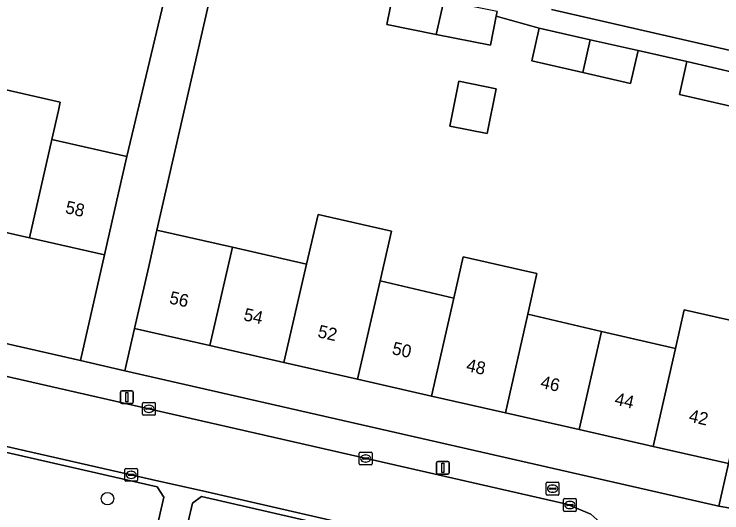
# Model space of a CAD drawing. Extents: x 163683 to 164494, y 382709 to 383872.
# Drawn here: x 164034 to 164089.5, y 383579.1 to 383618.3 of the extents above; entities that cross this region are included whole.
import ezdxf

# ---------------------------------------------------------------- set-up
doc = ezdxf.new("R2010")
doc.units = 0
for name, color, linetype in [('IMGEO_Boom', 7, 'Continuous'), ('IMGEO_Brandkraan', 7, 'Continuous'), ('IMGEO_Erf', 7, 'Continuous'), ('IMGEO_Groenvoorziening', 7, 'Continuous'), ('IMGEO_Kolk', 7, 'Continuous'), ('IMGEO_Lichtmast', 7, 'Continuous'), ('IMGEO_Pand', 7, 'Continuous'), ('IMGEO_Pand_nummerreeks', 7, 'Continuous'), ('IMGEO_Rijbaan_lokaal_open', 7, 'Continuous'), ('IMGEO_Voetpad_open', 7, 'Continuous')]:
    doc.layers.add(name, color=color, linetype=linetype)

msp = doc.modelspace()

# ---------------------------------------------------------------- linework, layer by layer
at = {"layer": 'IMGEO_Boom'}
msp.add_circle((164041.333, 383580.236), 0.489, dxfattribs=at)
at = {"layer": 'IMGEO_Brandkraan'}
for p, q in [((164075.829, 383581.517), (164076.681, 383581.517)), ((164075.754, 383580.591), (164075.754, 383581.443)), ((164076.013, 383581.011), (164076.013, 383581.023)), ((164076.451, 383580.974), (164076.053, 383580.974)), ((164076.056, 383581.06), (164076.454, 383581.06)), ((164076.242, 383581.297), (164076.267, 383581.297)), ((164076.497, 383581.023), (164076.497, 383581.011)), ((164076.755, 383581.443), (164076.755, 383580.591)), ((164076.681, 383580.517), (164075.829, 383580.517)), ((164076.265, 383580.737), (164076.24, 383580.737))]:
    msp.add_line(p, q, dxfattribs=at)
for points in [[(164075.829, 383581.517), (164076.681, 383581.517)], [(164075.754, 383580.591), (164075.754, 383581.443)], [(164076.755, 383581.443), (164076.755, 383580.591)], [(164076.681, 383580.517), (164075.829, 383580.517)]]:
    msp.add_lwpolyline(points, dxfattribs=at)
for centre, radius, start, end in [((164075.831, 383581.441), 0.0765, 91.552, 178.448), ((164075.831, 383581.441), 0.0765, 91.552, 178.448), ((164076.679, 383581.441), 0.0765, 1.552, 88.448), ((164076.679, 383581.441), 0.0765, 1.552, 88.448), ((164076.053, 383581.02), 0.0403, 85.8775, 175.7526), ((164076.05, 383581.01), 0.0366, 178.938, 274.7102), ((164076.454, 383581.017), 0.043, 264.8664, 352.4533), ((164076.458, 383581.022), 0.0386, 1.7309, 96.639), ((164075.831, 383580.593), 0.0765, 181.552, 268.448), ((164075.831, 383580.593), 0.0765, 181.552, 268.448), ((164076.679, 383580.593), 0.0765, 271.552, 358.448), ((164076.679, 383580.593), 0.0765, 271.552, 358.448)]:
    msp.add_arc(centre, radius, start, end, dxfattribs=at)
for centre, major_axis, ratio, start_param, end_param in [((164076.241, 383581.017), (-0.387, 0.002), 0.722429, 4.712389, 7.853982), ((164076.266, 383581.017), (-0.39, 0.002), 0.717154, 1.570796, 4.712389)]:
    msp.add_ellipse(centre, major_axis=major_axis, ratio=ratio, start_param=start_param, end_param=end_param, dxfattribs=at)
at = {"layer": 'IMGEO_Erf'}
for points in [[(164031.858, 383612.675), (164037.629, 383611.367), (164037.479, 383610.706), (164036.964, 383608.432), (164042.854, 383607.091), (164046.814, 383623.803), (164044.911, 383624.254), (164044.344, 383621.76), (164040.198, 383622.702), (164036.526, 383623.537), (164037.094, 383626.032), (164033.369, 383626.872)], [(164050.163, 383623.057), (164045.214, 383601.311), (164051.13, 383599.965), (164056.948, 383598.641), (164057.853, 383602.554), (164063.608, 383601.244), (164062.716, 383597.328), (164068.505, 383595.985), (164069.239, 383599.211), (164073.733, 383598.189), (164075.012, 383597.898), (164074.307, 383594.704), (164080.098, 383593.369), (164085.888, 383592.033), (164086.579, 383595.069), (164092.489, 383593.723)], [(164090.22, 383611.055), (164086.205, 383611.972), (164086.792, 383614.541), (164082.965, 383615.405), (164082.378, 383612.836), (164078.63, 383613.692), (164074.617, 383614.609), (164075.204, 383617.178), (164071.83, 383618.111), (164071.372, 383615.83), (164067.122, 383616.684), (164063.247, 383617.462), (164063.767, 383620.049)], [(164076.16, 383618.639), (164097.07, 383613.85)]]:
    msp.add_lwpolyline(points, dxfattribs=at)
for points in [[(164071.119, 383608.901), (164068.203, 383609.487), (164068.91, 383613.006), (164071.826, 383612.42)], [(164029.442, 383602.015), (164023.671, 383603.324), (164017.9, 383604.634), (164012.129, 383605.943), (164006.359, 383607.252), (164000.589, 383608.561), (163994.875, 383609.858), (163988.928, 383611.207), (163987.059, 383602.949), (164039.207, 383591.068), (164041.099, 383599.37), (164035.213, 383600.706)], [(164072.547, 383586.973), (164066.754, 383588.291), (164060.959, 383589.61), (164055.165, 383590.928), (164049.372, 383592.246), (164043.458, 383593.592), (164042.702, 383590.272), (164089.3, 383579.655), (164090.046, 383582.991), (164084.135, 383584.336), (164078.341, 383585.654)]]:
    msp.add_lwpolyline(points, close=True, dxfattribs=at)
at = {"layer": 'IMGEO_Groenvoorziening'}
msp.add_lwpolyline([(164019.015, 383586.644), (164016.807, 383577.196), (164040.731, 383571.663), (164043.093, 383571.179), (164043.752, 383571.528), (164045.758, 383580.337), (164045.236, 383581.166), (164019.56, 383587.035)], dxfattribs=at)
msp.add_lwpolyline([(164048.699, 383580.411), (164047.992, 383579.866), (164045.954, 383571.092), (164046.274, 383570.448), (164072.575, 383564.482), (164074.79, 383574.415)], close=True, dxfattribs=at)
at = {"layer": 'IMGEO_Kolk'}
for p, q in [((164044.086, 383586.863), (164044.086, 383587.715)), ((164044.161, 383587.789), (164045.013, 383587.789)), ((164045.087, 383587.715), (164045.087, 383586.863)), ((164044.345, 383587.283), (164044.345, 383587.295)), ((164044.783, 383587.246), (164044.385, 383587.246)), ((164044.388, 383587.332), (164044.786, 383587.332)), ((164044.574, 383587.569), (164044.599, 383587.569)), ((164044.829, 383587.295), (164044.829, 383587.283)), ((164045.013, 383586.789), (164044.161, 383586.789)), ((164044.597, 383587.009), (164044.572, 383587.009)), ((164061.087, 383582.96), (164061.087, 383583.812)), ((164061.162, 383583.886), (164062.014, 383583.886)), ((164062.088, 383583.812), (164062.088, 383582.96)), ((164061.346, 383583.38), (164061.346, 383583.392)), ((164061.784, 383583.343), (164061.386, 383583.343)), ((164061.389, 383583.429), (164061.787, 383583.429)), ((164061.575, 383583.666), (164061.6, 383583.666)), ((164061.83, 383583.392), (164061.83, 383583.38)), ((164062.014, 383582.886), (164061.162, 383582.886)), ((164061.598, 383583.106), (164061.573, 383583.106)), ((164042.693, 383581.676), (164042.693, 383582.528)), ((164042.768, 383582.602), (164043.62, 383582.602)), ((164042.952, 383582.096), (164042.952, 383582.108)), ((164042.995, 383582.145), (164043.393, 383582.145)), ((164043.181, 383582.382), (164043.206, 383582.382)), ((164043.436, 383582.108), (164043.436, 383582.096)), ((164043.694, 383582.528), (164043.694, 383581.676)), ((164043.62, 383581.602), (164042.768, 383581.602)), ((164043.39, 383582.059), (164042.992, 383582.059)), ((164043.204, 383581.822), (164043.179, 383581.822)), ((164077.115, 383579.311), (164077.115, 383580.163)), ((164077.19, 383580.237), (164078.042, 383580.237)), ((164077.603, 383580.017), (164077.628, 383580.017)), ((164078.116, 383580.163), (164078.116, 383579.311)), ((164077.374, 383579.731), (164077.374, 383579.743)), ((164077.812, 383579.694), (164077.414, 383579.694)), ((164077.417, 383579.78), (164077.815, 383579.78)), ((164077.626, 383579.457), (164077.601, 383579.457)), ((164077.858, 383579.743), (164077.858, 383579.731)), ((164078.042, 383579.237), (164077.19, 383579.237))]:
    msp.add_line(p, q, dxfattribs=at)
for points in [[(164044.086, 383586.863), (164044.086, 383587.715)], [(164044.161, 383587.789), (164045.013, 383587.789)], [(164045.087, 383587.715), (164045.087, 383586.863)], [(164045.013, 383586.789), (164044.161, 383586.789)], [(164061.087, 383582.96), (164061.087, 383583.812)], [(164061.162, 383583.886), (164062.014, 383583.886)], [(164062.088, 383583.812), (164062.088, 383582.96)], [(164062.014, 383582.886), (164061.162, 383582.886)], [(164042.693, 383581.676), (164042.693, 383582.528)], [(164042.768, 383582.602), (164043.62, 383582.602)], [(164043.694, 383582.528), (164043.694, 383581.676)], [(164043.62, 383581.602), (164042.768, 383581.602)], [(164077.115, 383579.311), (164077.115, 383580.163)], [(164077.19, 383580.237), (164078.042, 383580.237)], [(164078.116, 383580.163), (164078.116, 383579.311)], [(164078.042, 383579.237), (164077.19, 383579.237)]]:
    msp.add_lwpolyline(points, dxfattribs=at)
for centre, radius, start, end in [((164044.163, 383587.713), 0.0765, 91.552, 178.448), ((164044.163, 383587.713), 0.0765, 91.552, 178.448), ((164045.011, 383587.713), 0.0765, 1.552, 88.448), ((164045.011, 383587.713), 0.0765, 1.552, 88.448), ((164044.385, 383587.292), 0.0403, 85.8775, 175.7526), ((164044.382, 383587.282), 0.0366, 178.938, 274.7102), ((164044.786, 383587.289), 0.043, 264.8664, 352.4533), ((164044.79, 383587.294), 0.0386, 1.7309, 96.639), ((164044.163, 383586.865), 0.0765, 181.552, 268.448), ((164044.163, 383586.865), 0.0765, 181.552, 268.448), ((164045.011, 383586.865), 0.0765, 271.552, 358.448), ((164045.011, 383586.865), 0.0765, 271.552, 358.448), ((164061.164, 383583.81), 0.0765, 91.552, 178.448), ((164061.164, 383583.81), 0.0765, 91.552, 178.448), ((164062.012, 383583.81), 0.0765, 1.552, 88.448), ((164062.012, 383583.81), 0.0765, 1.552, 88.448), ((164061.386, 383583.389), 0.0403, 85.8775, 175.7526), ((164061.383, 383583.379), 0.0366, 178.938, 274.7102), ((164061.787, 383583.386), 0.043, 264.8664, 352.4533), ((164061.791, 383583.391), 0.0386, 1.7309, 96.639), ((164061.164, 383582.962), 0.0765, 181.552, 268.448), ((164061.164, 383582.962), 0.0765, 181.552, 268.448), ((164062.012, 383582.962), 0.0765, 271.552, 358.448), ((164062.012, 383582.962), 0.0765, 271.552, 358.448), ((164042.77, 383582.526), 0.0765, 91.552, 178.448), ((164042.77, 383582.526), 0.0765, 91.552, 178.448), ((164042.992, 383582.105), 0.0403, 85.8775, 175.7526), ((164042.989, 383582.095), 0.0366, 178.938, 274.7102), ((164043.393, 383582.102), 0.043, 264.8664, 352.4533), ((164043.397, 383582.107), 0.0386, 1.7309, 96.639), ((164043.618, 383582.526), 0.0765, 1.552, 88.448), ((164043.618, 383582.526), 0.0765, 1.552, 88.448), ((164042.77, 383581.678), 0.0765, 181.552, 268.448), ((164042.77, 383581.678), 0.0765, 181.552, 268.448), ((164043.618, 383581.678), 0.0765, 271.552, 358.448), ((164043.618, 383581.678), 0.0765, 271.552, 358.448), ((164077.192, 383580.161), 0.0765, 91.552, 178.448), ((164077.192, 383580.161), 0.0765, 91.552, 178.448), ((164078.04, 383580.161), 0.0765, 1.552, 88.448), ((164078.04, 383580.161), 0.0765, 1.552, 88.448), ((164077.192, 383579.313), 0.0765, 181.552, 268.448), ((164077.192, 383579.313), 0.0765, 181.552, 268.448), ((164077.414, 383579.74), 0.0403, 85.8775, 175.7526), ((164077.411, 383579.73), 0.0366, 178.938, 274.7102), ((164077.815, 383579.737), 0.043, 264.8664, 352.4533), ((164077.819, 383579.742), 0.0386, 1.7309, 96.639), ((164078.04, 383579.313), 0.0765, 271.552, 358.448), ((164078.04, 383579.313), 0.0765, 271.552, 358.448)]:
    msp.add_arc(centre, radius, start, end, dxfattribs=at)
for centre, major_axis, ratio, start_param, end_param in [((164044.573, 383587.289), (-0.387, 0.002), 0.722429, 4.712389, 7.853982), ((164044.598, 383587.289), (-0.39, 0.002), 0.717154, 1.570796, 4.712389), ((164061.574, 383583.386), (-0.387, 0.002), 0.722429, 4.712389, 7.853982), ((164061.599, 383583.386), (-0.39, 0.002), 0.717154, 1.570796, 4.712389), ((164043.18, 383582.102), (-0.387, 0.002), 0.722429, 4.712389, 7.853982), ((164043.205, 383582.102), (-0.39, 0.002), 0.717154, 1.570796, 4.712389), ((164077.602, 383579.737), (-0.387, 0.002), 0.722429, 4.712389, 7.853982), ((164077.627, 383579.737), (-0.39, 0.002), 0.717154, 1.570796, 4.712389)]:
    msp.add_ellipse(centre, major_axis=major_axis, ratio=ratio, start_param=start_param, end_param=end_param, dxfattribs=at)
at = {"layer": 'IMGEO_Lichtmast'}
for p, q in [((164042.363, 383587.8), (164042.363, 383588.6)), ((164042.363, 383588.6), (164042.363, 383587.8)), ((164042.463, 383588.7), (164043.253, 383588.7)), ((164043.253, 383588.7), (164042.463, 383588.7)), ((164043.353, 383588.6), (164043.353, 383587.8)), ((164043.353, 383587.8), (164043.353, 383588.6)), ((164043.253, 383587.7), (164042.463, 383587.7)), ((164042.463, 383587.7), (164043.253, 383587.7)), ((164067.154, 383582.256), (164067.154, 383583.056)), ((164067.154, 383583.056), (164067.154, 383582.256)), ((164067.254, 383583.156), (164068.044, 383583.156)), ((164068.044, 383583.156), (164067.254, 383583.156)), ((164068.144, 383583.056), (164068.144, 383582.256)), ((164068.144, 383582.256), (164068.144, 383583.056)), ((164068.044, 383582.156), (164067.254, 383582.156)), ((164067.254, 383582.156), (164068.044, 383582.156))]:
    msp.add_line(p, q, dxfattribs=at)
for points in [[(164042.783, 383588.575), (164042.933, 383588.575), (164042.933, 383587.825), (164042.783, 383587.825), (164042.783, 383588.575)], [(164067.574, 383583.031), (164067.724, 383583.031), (164067.724, 383582.281), (164067.574, 383582.281), (164067.574, 383583.031)]]:
    msp.add_lwpolyline(points, dxfattribs=at)
for centre, start, end in [((164042.463, 383588.6), 90, 180), ((164042.463, 383588.6), 90, 180), ((164043.253, 383588.6), 0, 90), ((164043.253, 383588.6), 360, 90), ((164042.463, 383587.8), 180, 270), ((164042.463, 383587.8), 180, 270), ((164043.253, 383587.8), 270, 0), ((164043.253, 383587.8), 270, 0), ((164067.254, 383583.056), 90, 180), ((164067.254, 383583.056), 90, 180), ((164068.044, 383583.056), 0, 90), ((164068.044, 383583.056), 360, 90), ((164067.254, 383582.256), 180, 270), ((164067.254, 383582.256), 180, 270), ((164068.044, 383582.256), 270, 0), ((164068.044, 383582.256), 270, 0)]:
    msp.add_arc(centre, 0.1, start, end, dxfattribs=at)
at = {"layer": 'IMGEO_Pand'}
for points in [[(164067.723, 383619.323), (164063.78, 383620.115), (164063.767, 383620.049), (164063.247, 383617.462), (164067.122, 383616.684)], [(164071.83, 383618.111), (164071.905, 383618.483), (164067.723, 383619.323), (164067.122, 383616.684), (164071.372, 383615.83)], [(164079.215, 383616.262), (164075.204, 383617.178), (164074.617, 383614.609), (164078.63, 383613.692)], [(164082.965, 383615.405), (164079.215, 383616.262), (164078.63, 383613.692), (164082.378, 383612.836)], [(164090.805, 383613.624), (164086.792, 383614.541), (164086.205, 383611.972), (164090.22, 383611.055)], [(164036.964, 383608.432), (164037.479, 383610.706), (164037.629, 383611.367), (164031.858, 383612.675), (164031.708, 383612.014), (164031.194, 383609.746), (164029.442, 383602.015), (164035.213, 383600.706)], [(164071.826, 383612.42), (164068.91, 383613.006), (164068.203, 383609.487), (164071.119, 383608.901)], [(164036.964, 383608.432), (164035.213, 383600.706), (164041.099, 383599.37), (164042.208, 383604.246), (164042.854, 383607.091)], [(164062.716, 383597.328), (164063.608, 383601.244), (164057.853, 383602.554), (164056.948, 383598.641), (164055.165, 383590.928), (164060.959, 383589.61)], [(164051.13, 383599.965), (164045.214, 383601.311), (164044.567, 383598.468), (164043.458, 383593.592), (164049.372, 383592.246)], [(164056.948, 383598.641), (164051.13, 383599.965), (164049.372, 383592.246), (164055.165, 383590.928)], [(164074.307, 383594.704), (164075.012, 383597.898), (164073.733, 383598.189), (164069.239, 383599.211), (164068.505, 383595.985), (164066.754, 383588.291), (164072.547, 383586.973)], [(164068.505, 383595.985), (164062.716, 383597.328), (164060.959, 383589.61), (164066.754, 383588.291)], [(164091.797, 383590.685), (164092.489, 383593.723), (164086.579, 383595.069), (164085.888, 383592.033), (164084.135, 383584.336), (164090.046, 383582.991)], [(164072.547, 383586.973), (164078.341, 383585.654), (164080.098, 383593.369), (164074.307, 383594.704)], [(164085.888, 383592.033), (164080.098, 383593.369), (164078.341, 383585.654), (164084.135, 383584.336)]]:
    msp.add_lwpolyline(points, close=True, dxfattribs=at)
at = {"layer": 'IMGEO_Rijbaan_lokaal_open'}
msp.add_lwpolyline([(164076.149, 383573.969), (164077.158, 383572.739), (164081.707, 383576.503), (164080.667, 383577.751), (164079.252, 383579.014), (164077.37, 383579.801), (164023.436, 383592.112), (164022.342, 383586.843), (164045.365, 383581.618), (164048.797, 383580.84), (164074.85, 383574.867)], dxfattribs=at)
at = {"layer": 'IMGEO_Voetpad_open'}
for points in [[(164046.814, 383623.803), (164042.854, 383607.091), (164042.208, 383604.246), (164041.099, 383599.37), (164039.207, 383591.068), (164042.702, 383590.272), (164043.458, 383593.592), (164044.567, 383598.468), (164045.214, 383601.311), (164050.163, 383623.057)], [(164071.905, 383618.483), (164071.83, 383618.111), (164075.204, 383617.178), (164079.215, 383616.262), (164082.965, 383615.405), (164086.792, 383614.541), (164090.805, 383613.624)], [(164097.07, 383613.85), (164076.16, 383618.639)], [(164092.03, 383579.165), (164089.3, 383579.655), (164042.702, 383590.272), (164039.207, 383591.068), (163987.059, 383602.949), (163983.538, 383603.751), (163937.413, 383614.26)], [(163936.417, 383611.838), (163954.793, 383607.698), (163995.567, 383598.474), (164007.208, 383595.816), (164023.436, 383592.112), (164077.37, 383579.801), (164079.252, 383579.014), (164080.667, 383577.751), (164081.707, 383576.503), (164087.406, 383569.659)], [(164046.274, 383570.448), (164045.954, 383571.092), (164047.992, 383579.866), (164048.699, 383580.411), (164074.79, 383574.415), (164074.85, 383574.867), (164048.797, 383580.84), (164045.365, 383581.618), (164022.342, 383586.843), (164019.949, 383587.386)], [(164019.56, 383587.035), (164045.236, 383581.166), (164045.758, 383580.337), (164043.752, 383571.528), (164043.093, 383571.179), (164040.731, 383571.663), (164016.807, 383577.196)]]:
    msp.add_lwpolyline(points, dxfattribs=at)
msp.add_lwpolyline([(164098.553, 383599.597), (164100.629, 383598.86), (164104.09, 383597.623), (164104.641, 383599.152), (164109.922, 383613.817), (164106.367, 383614.781), (164104.609, 383615.024), (164097.633, 383616.009), (164097.07, 383613.85), (164096.662, 383612.286), (164096.075, 383609.717), (164092.489, 383593.723), (164091.797, 383590.685), (164090.046, 383582.991), (164089.3, 383579.655), (164092.03, 383579.165), (164093.599, 383583.939)], close=True, dxfattribs=at)

# ---------------------------------------------------------------- texts
at = {"layer": 'IMGEO_Pand_nummerreeks'}
for s, rotation, p in [('58', 347.2163, (164037.96, 383602.667)), ('56', 347.1807, (164046.123, 383595.57)), ('54', 347.1829, (164051.947, 383594.245)), ('52', 347.1829, (164057.767, 383592.92)), ('50', 347.1829, (164063.597, 383591.594)), ('48', 347.1829, (164069.42, 383590.269)), ('46', 347.1807, (164075.241, 383588.945)), ('44', 347.1807, (164081.064, 383587.619)), ('42', 347.1829, (164086.885, 383586.294))]:
    msp.add_text(s, height=1, rotation=rotation, dxfattribs=at).set_placement(p)

doc.saveas('drawing.dxf')
